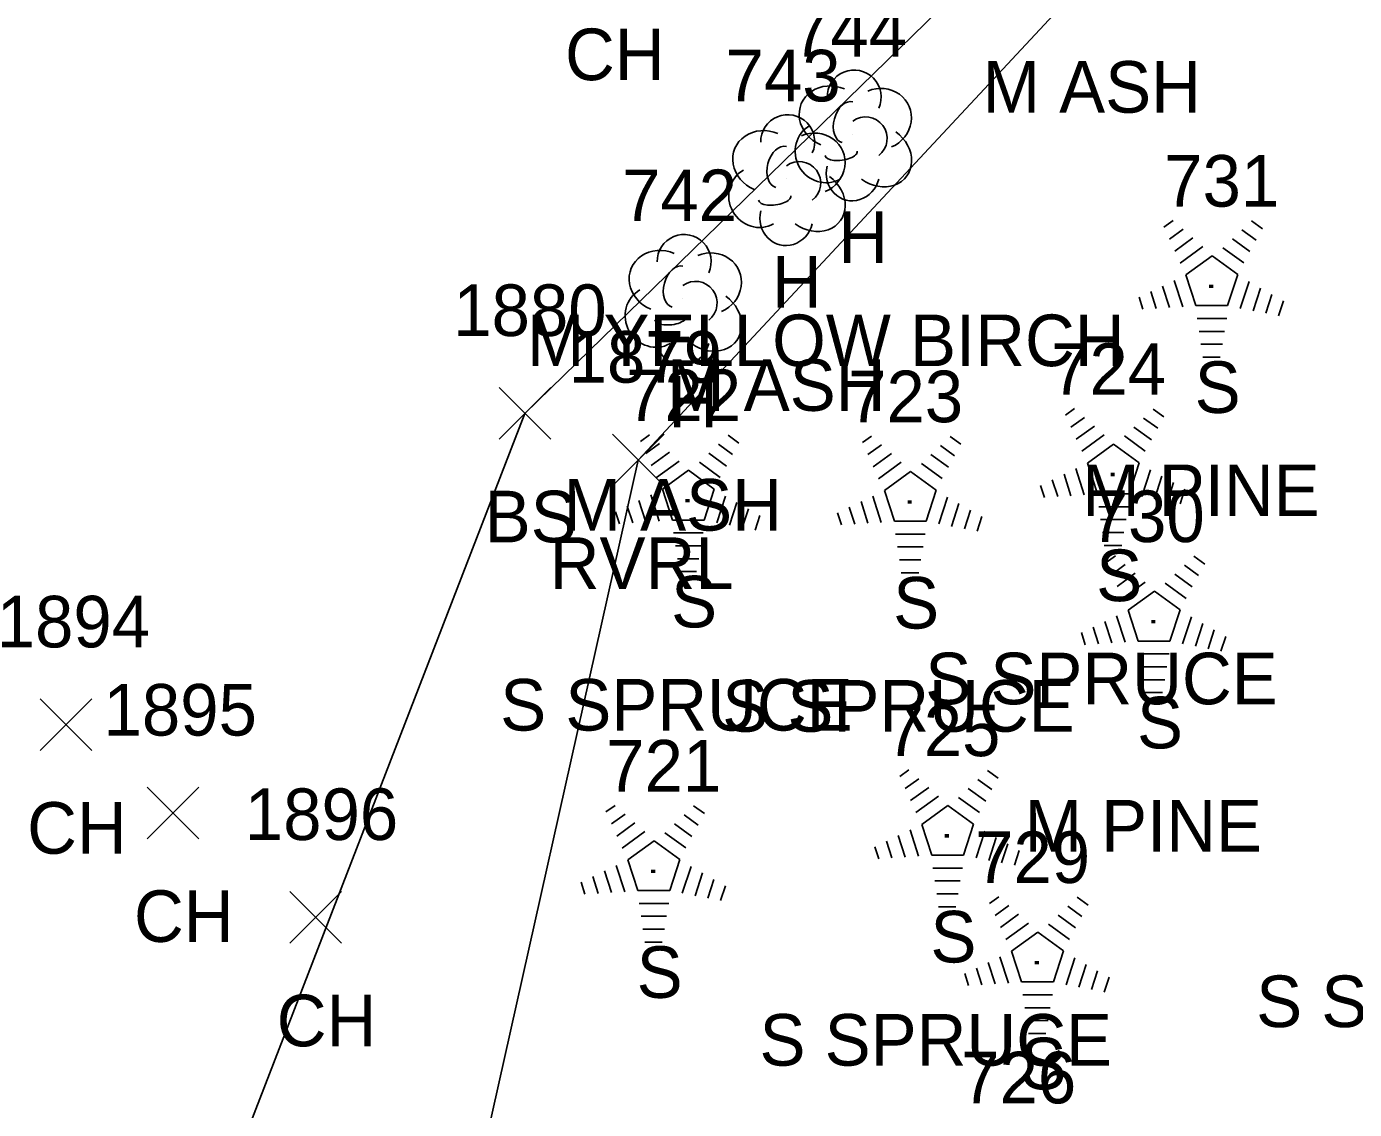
# Model space of a CAD drawing. Extents: x 1545627 to 1546562, y 571176 to 576667.
# Drawn here: x 1546211.1 to 1546262.6, y 572240.6 to 572282.6 of the extents above; entities that cross this region are included whole.
import ezdxf

# ---------------------------------------------------------------- set-up
doc = ezdxf.new("R2010")
doc.units = 0
for name, color, linetype in [('L_A', 7, 'Continuous'), ('L_C', 7, 'Continuous'), ('L_I', 7, 'Continuous'), ('L_TIC', 7, 'Continuous'), ('LAWE', 7, 'Continuous'), ('LELB', 7, 'Continuous'), ('LTC', 7, 'Continuous'), ('LTD', 7, 'Continuous')]:
    doc.layers.add(name, color=color, linetype=linetype)

msp = doc.modelspace()

# ---------------------------------------------------------------- linework, layer by layer
at = {"layer": 'L_TIC'}
for points in [[(1546229.472, 572266.575), (1546231.472, 572268.575)], [(1546231.472, 572266.575), (1546229.472, 572268.575)], [(1546233.868, 572264.766), (1546235.868, 572266.766)], [(1546235.868, 572264.766), (1546233.868, 572266.766)], [(1546211.675, 572254.5), (1546213.675, 572256.5)], [(1546213.675, 572254.5), (1546211.675, 572256.5)], [(1546215.82, 572251.081), (1546217.82, 572253.081)], [(1546217.82, 572251.081), (1546215.82, 572253.081)], [(1546221.356, 572247.032), (1546223.356, 572249.032)], [(1546223.356, 572247.032), (1546221.356, 572249.032)]]:
    msp.add_lwpolyline(points, dxfattribs=at)
at = {"layer": 'LAWE'}
msp.add_lwpolyline([(1546121.265, 571957.172), (1546118.803, 571996.677), (1546114.937, 572038.101), (1546108, 572065.636), (1546104.767, 572084.584), (1546111.687, 572095.842), (1546118.703, 572113.935), (1546133.848, 572134.836), (1546145.167, 572135.646), (1546153.927, 572139.019), (1546169.651, 572160.036), (1546189.008, 572163.697), (1546206.714, 572193.958), (1546205.832, 572212.69), (1546216.066, 572227.226), (1546228.024, 572235.176), (1546234.868, 572265.766), (1546262.797, 572295.702), (1546275.487, 572309.557), (1546290.065, 572324.25)], dxfattribs=at)
at = {"layer": 'LELB'}
msp.add_lwpolyline([(1546138.465, 572142.662), (1546151.843, 572140.861), (1546169.324, 572161.725), (1546185.772, 572170.699), (1546202.895, 572194.936), (1546204.894, 572212.997), (1546215.164, 572227.989), (1546230.472, 572267.575), (1546260.052, 572296.387), (1546273.8, 572312.974), (1546290.068, 572327.618), (1546314.576, 572291.02)], dxfattribs=at)
at = {"layer": 'LTC'}
for p, q in [((1546255.26, 572274.799), (1546255.615, 572275.057)), ((1546255.47, 572274.334), (1546255.999, 572274.718)), ((1546258.287, 572274.691), (1546258.837, 572274.292)), ((1546258.658, 572275.04), (1546259.078, 572274.735)), ((1546255.679, 572273.868), (1546256.383, 572274.379)), ((1546255.889, 572273.402), (1546256.767, 572274.04)), ((1546257.916, 572274.343), (1546258.595, 572273.849)), ((1546256.113, 572272.947), (1546257.125, 572273.682)), ((1546257.125, 572273.682), (1546258.122, 572272.957)), ((1546257.545, 572273.995), (1546258.355, 572273.406)), ((1546255.203, 572272.512), (1546255.475, 572271.676)), ((1546255.659, 572272.728), (1546255.99, 572271.709)), ((1546256.113, 572272.947), (1546256.5, 572271.754)), ((1546258.122, 572272.957), (1546257.731, 572271.754)), ((1546258.56, 572272.686), (1546258.222, 572271.646)), ((1546254.293, 572272.079), (1546254.445, 572271.611)), ((1546254.748, 572272.295), (1546254.96, 572271.644)), ((1546259.004, 572272.436), (1546258.717, 572271.551)), ((1546259.449, 572272.186), (1546259.212, 572271.456)), ((1546257.731, 572271.754), (1546256.5, 572271.754)), ((1546259.893, 572271.935), (1546259.706, 572271.361)), ((1546257.693, 572271.254), (1546256.548, 572271.254)), ((1546257.609, 572270.754), (1546256.62, 572270.754)), ((1546257.525, 572270.254), (1546256.693, 572270.254)), ((1546257.441, 572269.754), (1546256.766, 572269.754)), ((1546251.44, 572267.502), (1546251.794, 572267.76)), ((1546251.649, 572267.037), (1546252.179, 572267.421)), ((1546254.467, 572267.395), (1546255.017, 572266.995)), ((1546254.838, 572267.743), (1546255.257, 572267.438)), ((1546251.859, 572266.571), (1546252.563, 572267.082)), ((1546254.096, 572267.046), (1546254.775, 572266.552)), ((1546234.953, 572266.484), (1546235.307, 572266.741)), ((1546235.162, 572266.018), (1546235.692, 572266.402)), ((1546237.98, 572266.376), (1546238.529, 572265.976)), ((1546238.351, 572266.724), (1546238.77, 572266.419)), ((1546243.565, 572266.439), (1546243.92, 572266.697)), ((1546243.775, 572265.974), (1546244.304, 572266.358)), ((1546246.592, 572266.331), (1546247.142, 572265.932)), ((1546246.964, 572266.68), (1546247.383, 572266.375)), ((1546252.069, 572266.105), (1546252.947, 572266.743)), ((1546252.293, 572265.65), (1546253.305, 572266.385)), ((1546253.305, 572266.385), (1546254.302, 572265.66)), ((1546253.725, 572266.698), (1546254.534, 572266.109)), ((1546235.372, 572265.552), (1546236.076, 572266.064)), ((1546237.609, 572266.027), (1546238.288, 572265.534)), ((1546243.985, 572265.508), (1546244.688, 572266.019)), ((1546246.222, 572265.983), (1546246.901, 572265.489)), ((1546235.582, 572265.086), (1546236.46, 572265.724)), ((1546235.806, 572264.631), (1546236.818, 572265.366)), ((1546236.818, 572265.366), (1546237.815, 572264.641)), ((1546237.238, 572265.679), (1546238.047, 572265.09)), ((1546244.194, 572265.042), (1546245.072, 572265.68)), ((1546244.419, 572264.587), (1546245.43, 572265.322)), ((1546245.43, 572265.322), (1546246.427, 572264.597)), ((1546245.85, 572265.635), (1546246.66, 572265.046)), ((1546251.839, 572265.431), (1546252.169, 572264.412)), ((1546252.293, 572265.65), (1546252.68, 572264.457)), ((1546254.302, 572265.66), (1546253.911, 572264.457)), ((1546254.739, 572265.389), (1546254.402, 572264.35)), ((1546250.472, 572264.782), (1546250.624, 572264.314)), ((1546250.928, 572264.998), (1546251.139, 572264.347)), ((1546251.383, 572265.215), (1546251.654, 572264.38)), ((1546255.184, 572265.139), (1546254.897, 572264.254)), ((1546255.629, 572264.889), (1546255.392, 572264.159)), ((1546235.352, 572264.412), (1546235.682, 572263.393)), ((1546235.806, 572264.631), (1546236.193, 572263.438)), ((1546237.815, 572264.641), (1546237.424, 572263.438)), ((1546238.252, 572264.37), (1546237.914, 572263.331)), ((1546243.964, 572264.368), (1546244.295, 572263.349)), ((1546244.419, 572264.587), (1546244.806, 572263.394)), ((1546246.427, 572264.597), (1546246.036, 572263.394)), ((1546246.865, 572264.326), (1546246.527, 572263.286)), ((1546253.911, 572264.457), (1546252.68, 572264.457)), ((1546256.073, 572264.638), (1546255.886, 572264.064)), ((1546233.985, 572263.763), (1546234.137, 572263.295)), ((1546234.441, 572263.979), (1546234.652, 572263.328)), ((1546234.896, 572264.196), (1546235.167, 572263.361)), ((1546238.697, 572264.12), (1546238.409, 572263.235)), ((1546239.142, 572263.87), (1546238.904, 572263.14)), ((1546243.053, 572263.935), (1546243.265, 572263.283)), ((1546243.509, 572264.152), (1546243.78, 572263.316)), ((1546247.31, 572264.076), (1546247.022, 572263.191)), ((1546247.754, 572263.826), (1546247.517, 572263.096)), ((1546253.872, 572263.957), (1546252.728, 572263.957)), ((1546237.424, 572263.438), (1546236.193, 572263.438)), ((1546239.586, 572263.619), (1546239.399, 572263.045)), ((1546242.598, 572263.718), (1546242.75, 572263.251)), ((1546246.036, 572263.394), (1546244.806, 572263.394)), ((1546248.198, 572263.575), (1546248.012, 572263.001)), ((1546253.789, 572263.457), (1546252.8, 572263.457)), ((1546237.385, 572262.938), (1546236.241, 572262.938)), ((1546245.998, 572262.894), (1546244.853, 572262.894)), ((1546253.705, 572262.957), (1546252.873, 572262.957)), ((1546237.302, 572262.438), (1546236.313, 572262.438)), ((1546245.914, 572262.394), (1546244.926, 572262.394)), ((1546253.621, 572262.457), (1546252.946, 572262.457)), ((1546237.218, 572261.938), (1546236.386, 572261.938)), ((1546245.83, 572261.894), (1546244.999, 572261.894)), ((1546253.024, 572261.794), (1546253.378, 572262.051)), ((1546253.233, 572261.328), (1546253.762, 572261.712)), ((1546256.051, 572261.686), (1546256.6, 572261.286)), ((1546256.422, 572262.034), (1546256.841, 572261.729)), ((1546237.134, 572261.438), (1546236.459, 572261.438)), ((1546245.747, 572261.394), (1546245.072, 572261.394)), ((1546253.443, 572260.862), (1546254.146, 572261.374)), ((1546255.68, 572261.337), (1546256.359, 572260.844)), ((1546253.652, 572260.396), (1546254.531, 572261.034)), ((1546253.877, 572259.941), (1546254.889, 572260.676)), ((1546254.889, 572260.676), (1546255.886, 572259.951)), ((1546255.309, 572260.989), (1546256.118, 572260.4)), ((1546253.422, 572259.722), (1546253.753, 572258.703)), ((1546253.877, 572259.941), (1546254.264, 572258.748)), ((1546255.886, 572259.951), (1546255.494, 572258.748)), ((1546256.323, 572259.68), (1546255.985, 572258.641)), ((1546252.511, 572259.289), (1546252.723, 572258.638)), ((1546252.967, 572259.506), (1546253.238, 572258.671)), ((1546256.768, 572259.43), (1546256.48, 572258.545)), ((1546257.212, 572259.18), (1546256.975, 572258.45)), ((1546252.056, 572259.073), (1546252.208, 572258.605)), ((1546255.494, 572258.748), (1546254.264, 572258.748)), ((1546257.656, 572258.929), (1546257.47, 572258.355)), ((1546255.456, 572258.248), (1546254.311, 572258.248)), ((1546255.372, 572257.748), (1546254.384, 572257.748)), ((1546255.289, 572257.248), (1546254.457, 572257.248)), ((1546255.205, 572256.748), (1546254.53, 572256.748)), ((1546245.011, 572253.491), (1546245.366, 572253.749)), ((1546248.41, 572253.731), (1546248.829, 572253.427)), ((1546245.221, 572253.026), (1546245.75, 572253.41)), ((1546245.43, 572252.56), (1546246.134, 572253.071)), ((1546247.668, 572253.035), (1546248.347, 572252.541)), ((1546248.038, 572253.383), (1546248.588, 572252.984)), ((1546245.64, 572252.094), (1546246.518, 572252.732)), ((1546247.296, 572252.686), (1546248.106, 572252.098)), ((1546233.617, 572252.118), (1546233.971, 572252.376)), ((1546233.826, 572251.653), (1546234.356, 572252.037)), ((1546236.644, 572252.01), (1546237.193, 572251.611)), ((1546237.015, 572252.358), (1546237.434, 572252.054)), ((1546245.865, 572251.639), (1546246.876, 572252.374)), ((1546246.876, 572252.374), (1546247.873, 572251.649)), ((1546234.036, 572251.187), (1546234.74, 572251.698)), ((1546234.246, 572250.721), (1546235.124, 572251.359)), ((1546236.273, 572251.662), (1546236.952, 572251.168)), ((1546245.41, 572251.42), (1546245.741, 572250.401)), ((1546245.865, 572251.639), (1546246.252, 572250.446)), ((1546247.873, 572251.649), (1546247.482, 572250.446)), ((1546248.311, 572251.378), (1546247.973, 572250.338)), ((1546234.47, 572250.266), (1546235.482, 572251.001)), ((1546235.482, 572251.001), (1546236.479, 572250.276)), ((1546235.902, 572251.313), (1546236.711, 572250.725)), ((1546244.499, 572250.987), (1546244.711, 572250.335)), ((1546244.955, 572251.204), (1546245.226, 572250.368)), ((1546248.755, 572251.127), (1546248.468, 572250.243)), ((1546249.2, 572250.877), (1546248.963, 572250.148)), ((1546244.044, 572250.77), (1546244.196, 572250.302)), ((1546247.482, 572250.446), (1546246.252, 572250.446)), ((1546249.644, 572250.627), (1546249.458, 572250.053)), ((1546233.56, 572249.831), (1546233.831, 572248.995)), ((1546234.016, 572250.047), (1546234.346, 572249.028)), ((1546234.47, 572250.266), (1546234.857, 572249.073)), ((1546236.479, 572250.276), (1546236.088, 572249.073)), ((1546236.916, 572250.005), (1546236.578, 572248.965)), ((1546247.444, 572249.946), (1546246.299, 572249.946)), ((1546232.649, 572249.397), (1546232.801, 572248.929)), ((1546233.105, 572249.614), (1546233.316, 572248.962)), ((1546237.361, 572249.754), (1546237.073, 572248.87)), ((1546237.806, 572249.504), (1546237.568, 572248.775)), ((1546247.36, 572249.446), (1546246.372, 572249.446)), ((1546236.088, 572249.073), (1546234.857, 572249.073)), ((1546238.25, 572249.254), (1546238.063, 572248.68)), ((1546247.276, 572248.946), (1546246.445, 572248.946)), ((1546248.499, 572248.572), (1546248.853, 572248.83)), ((1546251.897, 572248.813), (1546252.316, 572248.508)), ((1546236.049, 572248.573), (1546234.905, 572248.573)), ((1546247.193, 572248.446), (1546246.518, 572248.446)), ((1546248.708, 572248.107), (1546249.238, 572248.491)), ((1546251.526, 572248.464), (1546252.076, 572248.065)), ((1546235.966, 572248.073), (1546234.977, 572248.073)), ((1546248.918, 572247.641), (1546249.622, 572248.152)), ((1546249.128, 572247.175), (1546250.006, 572247.813)), ((1546250.784, 572247.768), (1546251.593, 572247.179)), ((1546251.155, 572248.116), (1546251.834, 572247.622)), ((1546235.882, 572247.573), (1546235.05, 572247.573)), ((1546249.352, 572246.72), (1546250.364, 572247.455)), ((1546250.364, 572247.455), (1546251.361, 572246.73)), ((1546235.798, 572247.073), (1546235.123, 572247.073)), ((1546251.361, 572246.73), (1546250.97, 572245.527)), ((1546248.442, 572246.285), (1546248.713, 572245.449)), ((1546248.898, 572246.501), (1546249.228, 572245.482)), ((1546249.352, 572246.72), (1546249.739, 572245.527)), ((1546251.798, 572246.459), (1546251.461, 572245.419)), ((1546252.243, 572246.209), (1546251.956, 572245.324)), ((1546247.531, 572245.852), (1546247.683, 572245.384)), ((1546247.987, 572246.068), (1546248.198, 572245.417)), ((1546252.688, 572245.959), (1546252.451, 572245.229)), ((1546253.132, 572245.708), (1546252.945, 572245.134)), ((1546250.97, 572245.527), (1546249.739, 572245.527)), ((1546250.931, 572245.027), (1546249.787, 572245.027)), ((1546250.848, 572244.527), (1546249.859, 572244.527)), ((1546250.764, 572244.027), (1546249.932, 572244.027)), ((1546250.68, 572243.527), (1546250.005, 572243.527))]:
    msp.add_line(p, q, dxfattribs=at)
at = {"layer": 'LTD'}
for p, q in [((1546243.196, 572278.406), (1546243.196, 572278.406)), ((1546243.196, 572278.406), (1546243.196, 572278.406)), ((1546240.619, 572276.673), (1546240.619, 572276.673)), ((1546240.619, 572276.673), (1546240.619, 572276.673)), ((1546236.601, 572272.029), (1546236.601, 572272.029)), ((1546236.601, 572272.029), (1546236.601, 572272.029))]:
    msp.add_line(p, q, dxfattribs=at)
for centre in [(1546243.243, 572279.84), (1546240.666, 572278.107), (1546236.647, 572273.463)]:
    msp.add_arc(centre, 1.047, 335.5272, 180.9563, dxfattribs=at)
for centre, major_axis, ratio, start_param, end_param in [((1546242.404, 572279.073), (1.21, -0.512), 0.895232, 1.570796, 4.712389), ((1546244.237, 572278.99), (-1.141, -0.483), 0.949671, 1.570796, 4.712389), ((1546242.987, 572278.865), (-0.208, -0.792), 0.645439, 3.141593, 6.283185), ((1546243.696, 572278.24), (-0.5, 0.667), 0.989748, 3.141593, 6.283185), ((1546239.828, 572277.34), (1.21, -0.512), 0.895232, 1.570796, 4.712389), ((1546242.113, 572277.698), (0.584, -1.042), 0.959034, 3.141593, 6.283185), ((1546241.661, 572277.257), (-1.141, -0.483), 0.949671, 1.570796, 4.712389), ((1546244.196, 572277.573), (-1.09, 0.792), 0.841452, 1.570796, 4.712389), ((1546240.411, 572277.131), (-0.208, -0.792), 0.645439, 3.141593, 6.283185), ((1546242.738, 572277.656), (-0.625, -0.083), 0.423636, 0, 3.141593), ((1546241.119, 572276.507), (-0.5, 0.667), 0.989748, 3.141593, 6.283185), ((1546243.196, 572276.906), (0.265, 1.061), 0.942809, 1.570796, 4.712389), ((1546239.536, 572275.965), (0.584, -1.042), 0.959034, 3.141593, 6.283185), ((1546241.62, 572275.84), (-1.09, 0.792), 0.841452, 1.570796, 4.712389), ((1546240.161, 572275.923), (-0.625, -0.083), 0.423636, 0, 3.141593), ((1546240.62, 572275.173), (0.265, 1.061), 0.942809, 1.570796, 4.712389), ((1546235.809, 572272.695), (1.21, -0.512), 0.895232, 1.570796, 4.712389), ((1546237.642, 572272.612), (-1.141, -0.483), 0.949671, 1.570796, 4.712389), ((1546236.392, 572272.487), (-0.208, -0.792), 0.645439, 3.141593, 6.283185), ((1546237.101, 572271.862), (-0.5, 0.667), 0.989748, 3.141593, 6.283185), ((1546235.517, 572271.32), (0.584, -1.042), 0.959034, 3.141593, 6.283185), ((1546237.601, 572271.196), (-1.09, 0.792), 0.841452, 1.570796, 4.712389), ((1546236.142, 572271.279), (-0.625, -0.083), 0.423636, 0, 3.141593), ((1546236.601, 572270.529), (0.265, 1.061), 0.942809, 1.570796, 4.712389)]:
    msp.add_ellipse(centre, major_axis=major_axis, ratio=ratio, start_param=start_param, end_param=end_param, dxfattribs=at)

# ---------------------------------------------------------------- texts
at = {"layer": 'L_A'}
for s, p in [('CH', (1546232.028, 572280.495)), ('H', (1546242.629, 572273.406)), ('H', (1546240.052, 572271.673)), ('S', (1546256.451, 572267.591)), ('H', (1546236.034, 572267.029)), ('BS', (1546228.913, 572262.575)), ('RVRL', (1546231.435, 572260.766)), ('S', (1546252.631, 572260.294)), ('S', (1546236.143, 572259.275)), ('S', (1546244.756, 572259.231)), ('S', (1546254.214, 572254.585)), ('CH', (1546211.164, 572250.5)), ('CH', (1546215.308, 572247.081)), ('S', (1546246.202, 572246.283)), ('S', (1546234.807, 572244.91)), ('CH', (1546220.845, 572243.032)), ('S', (1546249.69, 572241.364))]:
    msp.add_text(s, height=2, dxfattribs=at).set_placement(p)
at = {"layer": 'L_C'}
for s, p in [('M ASH', (1546248.225, 572279.233)), ('M YELLOW BIRCH', (1546230.55, 572269.406)), ('M ASH', (1546235.989, 572267.673)), ('M PINE', (1546252.089, 572263.591)), ('M ASH', (1546231.971, 572263.029)), ('S SPRUCE', (1546246.001, 572256.294)), ('S SPRUCE', (1546229.514, 572255.275)), ('S SPRUCE', (1546238.126, 572255.231)), ('M PINE', (1546249.852, 572250.585)), ('S SPRUCE', (1546258.837, 572243.777)), ('S SPRUCE', (1546239.572, 572242.283))]:
    msp.add_text(s, height=2, dxfattribs=at).set_placement(p)
at = {"layer": 'L_I'}
for s, p in [('744', (1546240.834, 572281.406)), ('743', (1546238.257, 572279.673)), ('731', (1546255.27, 572275.591)), ('742', (1546234.238, 572275.029)), ('1880', (1546227.692, 572270.575)), ('1879', (1546232.167, 572268.766)), ('724', (1546250.882, 572268.294)), ('722', (1546234.395, 572267.275)), ('723', (1546243.008, 572267.231)), ('730', (1546252.38, 572262.585)), ('1894', (1546209.983, 572258.5)), ('1895', (1546214.127, 572255.081)), ('725', (1546244.454, 572254.283)), ('721', (1546233.626, 572252.91)), ('1896', (1546219.608, 572251.032)), ('729', (1546247.934, 572249.364)), ('726', (1546247.395, 572240.82))]:
    msp.add_text(s, height=2, dxfattribs=at).set_placement(p)
at = {"layer": 'LTC'}
for p in [(1546257.008, 572272.695), (1546253.187, 572265.398), (1546236.7, 572264.379), (1546245.313, 572264.335), (1546254.771, 572259.689), (1546246.759, 572251.387), (1546235.364, 572250.014), (1546250.246, 572246.468)]:
    msp.add_text('.', height=1.037, rotation=270, dxfattribs=at).set_placement(p)

doc.saveas('drawing.dxf')
